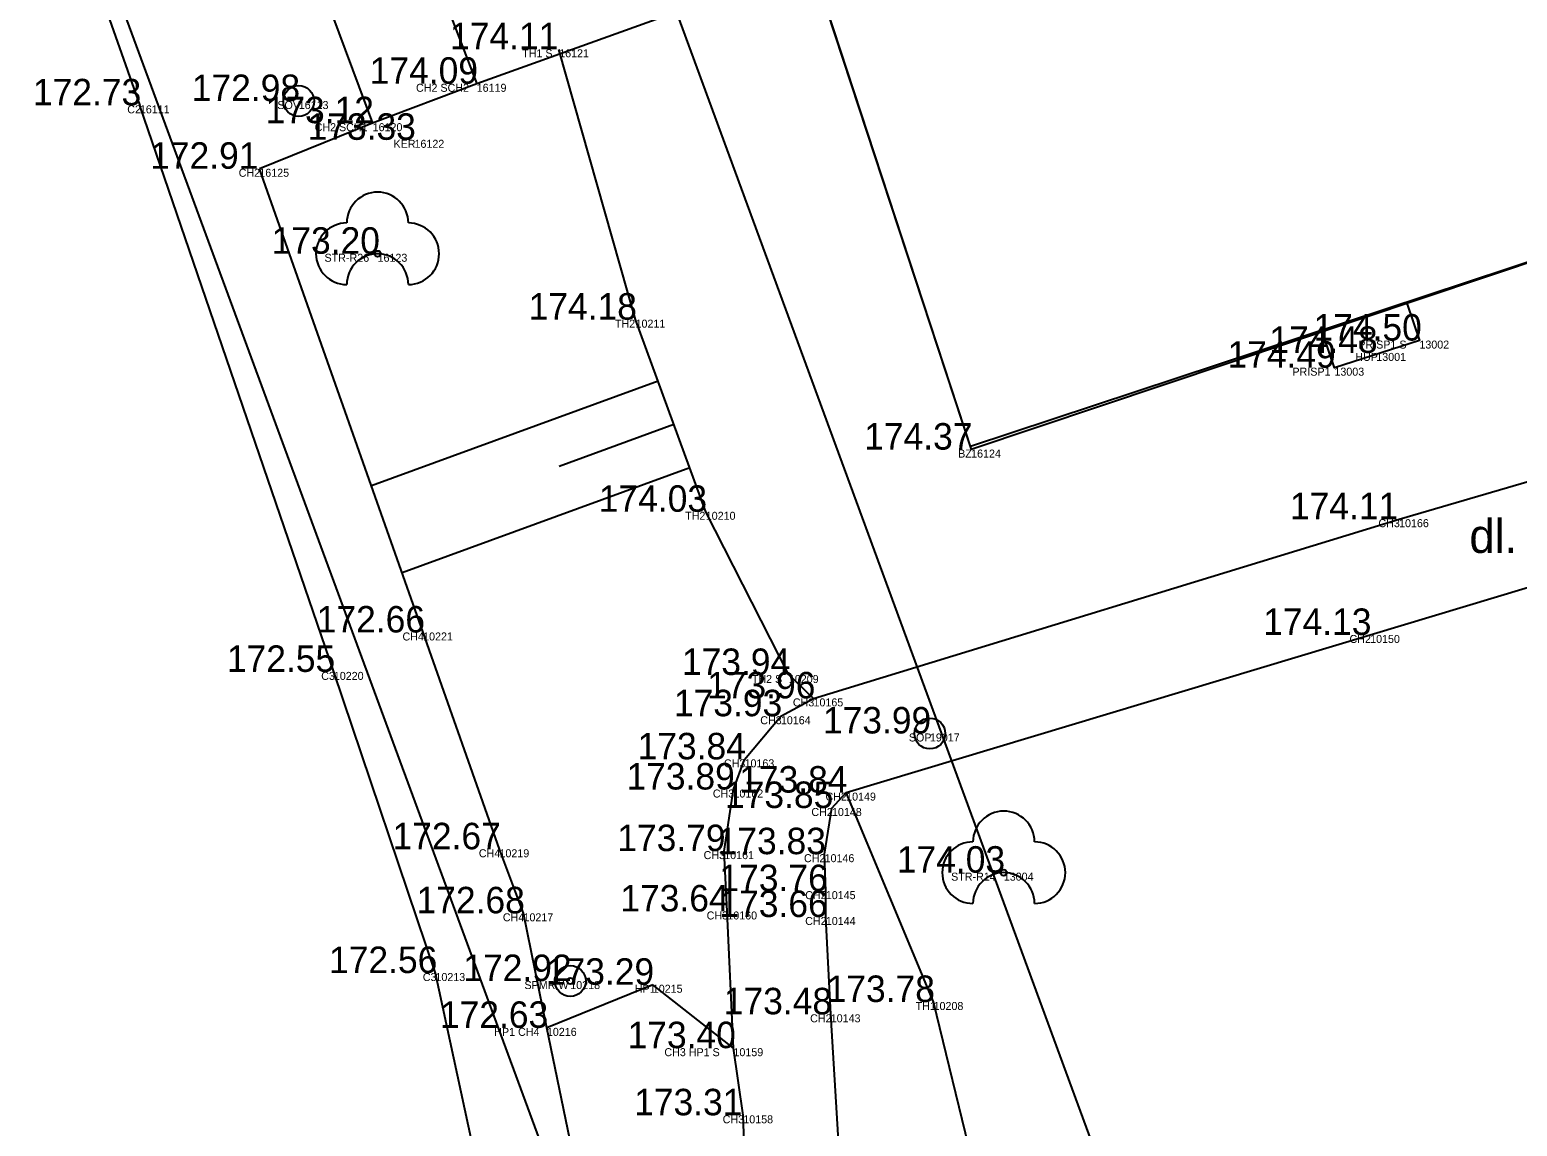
# Model space of a CAD drawing. Extents: x -566117 to -565580, y -1202428 to -1201938.
# Drawn here: x -565717.74 to -565693.58, y -1202279.21 to -1202261.4 of the extents above; entities that cross this region are included whole.
import ezdxf

# ---------------------------------------------------------------- set-up
doc = ezdxf.new("R2010")
doc.units = 0
for name, color, linetype in [('(Construction', 7, 'Continuous'), ('(Construction)', 7, 'Continuous'), ('_0', 7, 'Continuous'), ('Bod', 7, 'Continuous'), ('BUOVY_NEMĚŘ', 7, 'Continuous'), ('Implicitní', 7, 'Continuous'), ('Katastr', 7, 'Continuous'), ('Kod', 7, 'Continuous'), ('Plin', 7, 'Continuous'), ('POMOC_POPIS', 7, 'Continuous'), ('Voda', 7, 'Continuous'), ('Výška', 7, 'Continuous'), ('ZELEŇ', 7, 'Continuous'), ('Zpevněné plohy', 7, 'Continuous'), ('Číslo', 7, 'Continuous')]:
    doc.layers.add(name, color=color, linetype=linetype)

# ---------------------------------------------------------------- blocks, each defined once
blk = doc.blocks.new('A$C69D74C1E')
at = {"layer": 'Katastr'}
blk.add_line((368.8, -222.87), (339.73, -143.82), dxfattribs=at)
for points in [[(368.77, -177.96), (368.86, -178.22), (367.71, -178.59), (369.24, -183.29), (370.39, -182.92), (370.48, -183.21), (369.33, -183.59), (371.67, -190.73), (372.82, -190.35), (372.92, -190.65), (371.77, -191.03), (373.32, -195.81), (374.47, -195.43), (374.57, -195.73), (362.47, -199.73), (360.01, -192.25), (358.63, -192.71), (357.73, -189.97), (359.12, -189.52), (356.64, -181.99), (357.79, -181.61)], [(351.14, -221.23), (358.28, -218.6), (344.09, -180.12), (336.92, -182.75)]]:
    blk.add_lwpolyline(points, dxfattribs=at)
blk = doc.blocks.new('SP')
at = {"layer": 'Plin'}
blk.add_circle((0, 0), 0.25, dxfattribs=at)
blk = doc.blocks.new('SPMR')
at = {"layer": '_0'}
for radius in [0.25, 0.05]:
    blk.add_circle((0, 0), radius, dxfattribs=at)
blk = doc.blocks.new('SV')
at = {"layer": 'Voda'}
blk.add_circle((0, 0), 0.25, dxfattribs=at)
blk = doc.blocks.new('STROM')
at = {"layer": 'ZELEŇ'}
blk.add_circle((0, 0), 0.05, dxfattribs=at)
for centre, start, end in [((0, 0.5), 0, 180), ((-0.5, 0), 90, 270), ((0.5, 0), 270, 90), ((0, -0.5), 0, 180)]:
    blk.add_arc(centre, 0.5, start, end, dxfattribs=at)
blk = doc.blocks.new('POINT_DISPLAY')
at = {"layer": 'Implicitní'}
blk.add_line((0, 0), (0, 0), dxfattribs=at)

msp = doc.modelspace()

# ---------------------------------------------------------------- linework, layer by layer
at = {"layer": '(Construction'}
for p, q in [((-565707.535, -1202267.108), (-565712.191, -1202268.809)), ((-565707.278, -1202267.812), (-565709.143, -1202268.494)), ((-565707.021, -1202268.517), (-565711.691, -1202270.224))]:
    msp.add_line(p, q, dxfattribs=at)
at = {"layer": '(Construction)'}
msp.add_line((-565690.36, -1202264.17), (-565702.45, -1202268.22), dxfattribs=at)
at = {"layer": '_0'}
msp.add_lwpolyline([(-565695.37, -1202265.86), (-565695.17, -1202266.45), (-565696.55, -1202266.89), (-565696.745, -1202266.319)], dxfattribs=at)
at = {"layer": 'BUOVY_NEMĚŘ'}
msp.add_lwpolyline([(-565708.29, -1202250.47), (-565705.81, -1202257.96), (-565707.2, -1202258.41), (-565706.3, -1202261.15), (-565704.92, -1202260.69), (-565702.45, -1202268.22)], dxfattribs=at)
at = {"layer": 'ZELEŇ'}
for p, q in [((-565707.62, -1202276.91), (-565709.34, -1202277.61)), ((-565706.31, -1202277.94), (-565707.62, -1202276.91))]:
    msp.add_line(p, q, dxfattribs=at)
at = {"layer": 'Zpevněné plohy'}
for p, q in [((-565711.33, -1202260.05), (-565710.48, -1202262.28)), ((-565713.02, -1202260.65), (-565712.17, -1202262.92)), ((-565706.485, -1202260.845), (-565710.48, -1202262.28)), ((-565710.48, -1202262.28), (-565712.17, -1202262.92)), ((-565712.17, -1202262.92), (-565714.01, -1202263.66)), ((-565705.54, -1202272.55), (-565705.01, -1202272.26)), ((-565706.13, -1202273.25), (-565705.54, -1202272.55)), ((-565706.31, -1202273.74), (-565706.13, -1202273.25)), ((-565706.46, -1202274.74), (-565706.31, -1202273.74)), ((-565704.71, -1202274.04), (-565704.48, -1202273.79)), ((-565704.83, -1202274.79), (-565704.71, -1202274.04)), ((-565709.72, -1202275.75), (-565710.11, -1202274.71)), ((-565706.41, -1202275.72), (-565706.46, -1202274.74)), ((-565704.81, -1202275.39), (-565704.83, -1202274.79)), ((-565704.81, -1202275.81), (-565704.81, -1202275.39)), ((-565706.31, -1202277.94), (-565706.41, -1202275.72)), ((-565709.34, -1202277.61), (-565709.72, -1202275.75)), ((-565704.73, -1202277.39), (-565704.81, -1202275.81)), ((-565709.73, -1202283.29), (-565711.15, -1202276.72)), ((-565708.23, -1202283), (-565709.34, -1202277.61)), ((-565706.15, -1202279.03), (-565706.31, -1202277.94)), ((-565706.04, -1202282.23), (-565706.15, -1202279.03))]:
    msp.add_line(p, q, dxfattribs=at)
for points in [[(-565727.88, -1202228.65), (-565721.92, -1202245.71), (-565715.95, -1202262.63)], [(-565706.76, -1202269.23), (-565707.9, -1202266.11), (-565709.144, -1202261.724)], [(-565711.15, -1202276.72), (-565712.8, -1202271.83), (-565715.95, -1202262.63)], [(-565710.11, -1202274.71), (-565711.35, -1202271.19), (-565714.01, -1202263.66)], [(-565705.01, -1202272.26), (-565695.5, -1202269.35), (-565686.78, -1202266.8)], [(-565704.48, -1202273.79), (-565695.97, -1202271.23), (-565686.35, -1202268.33)], [(-565705.01, -1202272.26), (-565705.41, -1202271.88), (-565706.76, -1202269.23)], [(-565702.44, -1202279.74), (-565703.06, -1202277.19), (-565704.48, -1202273.79)], [(-565704.44, -1202282.75), (-565704.47, -1202281.67), (-565704.73, -1202277.39)]]:
    msp.add_lwpolyline(points, dxfattribs=at)

# ---------------------------------------------------------------- block references
at = {"layer": '_0'}
msp.add_blockref('SPMR', (-565708.96, -1202276.85), dxfattribs=at)
at = {"layer": 'Bod'}
for p in [(-565709.14, -1202261.72), (-565710.48, -1202262.28), (-565715.95, -1202262.63), (-565713.37, -1202262.56), (-565712.17, -1202262.92), (-565711.49, -1202263.19), (-565714.01, -1202263.66), (-565712.09, -1202265.04), (-565707.9, -1202266.11), (-565695.17, -1202266.45), (-565695.87, -1202266.65), (-565696.55, -1202266.89), (-565702.45, -1202268.22), (-565706.76, -1202269.23), (-565695.5, -1202269.35), (-565711.35, -1202271.19), (-565695.97, -1202271.23), (-565712.8, -1202271.83), (-565705.41, -1202271.88), (-565705.01, -1202272.26), (-565705.54, -1202272.55), (-565703.12, -1202272.83), (-565706.13, -1202273.25), (-565706.31, -1202273.74), (-565704.48, -1202273.79), (-565704.71, -1202274.04), (-565710.11, -1202274.71), (-565706.46, -1202274.74), (-565704.83, -1202274.79), (-565701.92, -1202275.09), (-565704.81, -1202275.39), (-565706.41, -1202275.72), (-565709.72, -1202275.75), (-565704.81, -1202275.81), (-565711.15, -1202276.72), (-565708.96, -1202276.85), (-565707.62, -1202276.91), (-565704.73, -1202277.39), (-565703.06, -1202277.19), (-565709.34, -1202277.61), (-565706.31, -1202277.94), (-565706.15, -1202279.03)]:
    msp.add_blockref('POINT_DISPLAY', p, dxfattribs=at)
at = {"layer": 'Implicitní'}
msp.add_blockref('A$C69D74C1E', (-566064.93, -1202068.44), dxfattribs=at)
at = {"layer": 'Plin'}
msp.add_blockref('SP', (-565703.12, -1202272.83), dxfattribs=at)
at = {"layer": 'Voda'}
msp.add_blockref('SV', (-565713.37, -1202262.56), dxfattribs=at)
at = {"layer": 'ZELEŇ'}
for p in [(-565712.09, -1202265.04), (-565701.92, -1202275.09)]:
    msp.add_blockref('STROM', p, dxfattribs=at)

# ---------------------------------------------------------------- texts
at = {"layer": 'Kod'}
for s, p in [('TH1 S', (-565709.742, -1202261.85)), ('CH2 SCH2', (-565711.465, -1202262.41)), ('C2', (-565716.155, -1202262.76)), ('SOV', (-565713.717, -1202262.69)), ('CH2 SCH1', (-565713.112, -1202263.05)), ('KER', (-565711.831, -1202263.32)), ('CH2', (-565714.345, -1202263.79)), ('STR-R26', (-565712.951, -1202265.17)), ('TH2', (-565708.235, -1202266.24)), ('PRISP1 S', (-565696.162, -1202266.58)), ('HUP', (-565696.211, -1202266.78)), ('PRISP1', (-565697.232, -1202267.02)), ('BZ', (-565702.661, -1202268.35)), ('TH2', (-565707.095, -1202269.36)), ('CH3', (-565695.835, -1202269.48)), ('CH4', (-565711.685, -1202271.32)), ('CH2', (-565696.305, -1202271.36)), ('C3', (-565713.005, -1202271.96)), ('TH2 S', (-565706.012, -1202272.01)), ('CH3', (-565705.345, -1202272.39)), ('CH3', (-565705.875, -1202272.68)), ('SOP', (-565703.461, -1202272.96)), ('CH3', (-565706.465, -1202273.38)), ('CH3', (-565706.645, -1202273.87)), ('CH2', (-565704.815, -1202273.92)), ('CH2', (-565705.045, -1202274.17)), ('CH4', (-565710.445, -1202274.84)), ('CH3', (-565706.795, -1202274.87)), ('CH2', (-565705.165, -1202274.92)), ('STR-R14', (-565702.775, -1202275.22)), ('CH2', (-565705.145, -1202275.52)), ('CH3', (-565706.745, -1202275.85)), ('CH4', (-565710.055, -1202275.88)), ('CH2', (-565705.145, -1202275.94)), ('C3', (-565711.355, -1202276.85)), ('SPMR W', (-565709.704, -1202276.98)), ('HP1', (-565707.912, -1202277.04)), ('CH2', (-565705.065, -1202277.52)), ('TH1', (-565703.352, -1202277.32)), ('HP1 CH4', (-565710.195, -1202277.74)), ('CH3 HP1 S', (-565707.432, -1202278.07)), ('CH3', (-565706.485, -1202279.16))]:
    msp.add_text(s, height=0.13, dxfattribs=at).set_placement(p)
at = {"layer": 'POMOC_POPIS'}
msp.add_text('dl.', height=0.55, dxfattribs=at).set_placement((-565694.358, -1202269.898))
at = {"layer": 'Výška'}
for s, p in [('174.11 ', (-565710.913, -1202261.72)), ('174.09 ', (-565712.217, -1202262.28)), ('172.98 ', (-565715.107, -1202262.56)), ('172.73 ', (-565717.687, -1202262.63)), ('173.12 ', (-565713.907, -1202262.92)), ('173.33 ', (-565713.227, -1202263.19)), ('172.91 ', (-565715.783, -1202263.66)), ('173.20 ', (-565713.81, -1202265.04)), ('174.18 ', (-565709.637, -1202266.11)), ('174.50 ', (-565696.89, -1202266.45)), ('174.48 ', (-565697.607, -1202266.65)), ('174.49 ', (-565698.287, -1202266.89)), ('174.37 ', (-565704.187, -1202268.22)), ('174.03 ', (-565708.497, -1202269.23)), ('174.11 ', (-565697.273, -1202269.35)), ('172.66 ', (-565713.078, -1202271.19)), ('174.13 ', (-565697.707, -1202271.23)), ('172.55 ', (-565714.537, -1202271.83)), ('173.94 ', (-565707.147, -1202271.88)), ('173.96 ', (-565706.738, -1202272.26)), ('173.93 ', (-565707.277, -1202272.55)), ('173.99 ', (-565704.857, -1202272.83)), ('173.84 ', (-565707.867, -1202273.25)), ('173.89 ', (-565708.047, -1202273.74)), ('173.84 ', (-565706.217, -1202273.79)), ('173.85 ', (-565706.447, -1202274.04)), ('172.67 ', (-565711.847, -1202274.71)), ('173.79 ', (-565708.197, -1202274.74)), ('173.83 ', (-565706.567, -1202274.79)), ('174.03 ', (-565703.657, -1202275.09)), ('173.76 ', (-565706.538, -1202275.39)), ('172.68 ', (-565711.457, -1202275.75)), ('173.64 ', (-565708.147, -1202275.72)), ('173.66 ', (-565706.538, -1202275.81)), ('172.56 ', (-565712.878, -1202276.72)), ('172.92 ', (-565710.697, -1202276.85)), ('173.29 ', (-565709.357, -1202276.91)), ('173.78 ', (-565704.797, -1202277.19)), ('173.48 ', (-565706.467, -1202277.39)), ('172.63 ', (-565711.077, -1202277.61)), ('173.40 ', (-565708.03, -1202277.94)), ('173.31 ', (-565707.923, -1202279.03))]:
    msp.add_text(s, height=0.43, dxfattribs=at).set_placement(p)
at = {"layer": 'Číslo'}
for s, p in [('16121', (-565709.14, -1202261.85)), ('16119', (-565710.48, -1202262.41)), ('16111', (-565715.95, -1202262.76)), ('16113', (-565713.37, -1202262.69)), ('16120', (-565712.17, -1202263.05)), ('16122', (-565711.49, -1202263.32)), ('16125', (-565714.01, -1202263.79)), ('16123', (-565712.09, -1202265.17)), ('10211', (-565707.9, -1202266.24)), ('13002', (-565695.17, -1202266.58)), ('13001', (-565695.87, -1202266.78)), ('13003', (-565696.55, -1202267.02)), ('16124', (-565702.45, -1202268.35)), ('10210', (-565706.76, -1202269.36)), ('10166', (-565695.5, -1202269.48)), ('10221', (-565711.35, -1202271.32)), ('10150', (-565695.97, -1202271.36)), ('10220', (-565712.8, -1202271.96)), ('10209', (-565705.41, -1202272.01)), ('10165', (-565705.01, -1202272.39)), ('10164', (-565705.54, -1202272.68)), ('19017', (-565703.12, -1202272.96)), ('10163', (-565706.13, -1202273.38)), ('10162', (-565706.31, -1202273.87)), ('10149', (-565704.48, -1202273.92)), ('10148', (-565704.71, -1202274.17)), ('10219', (-565710.11, -1202274.84)), ('10161', (-565706.46, -1202274.87)), ('10146', (-565704.83, -1202274.92)), ('13004', (-565701.92, -1202275.22)), ('10145', (-565704.81, -1202275.52)), ('10160', (-565706.41, -1202275.85)), ('10217', (-565709.72, -1202275.88)), ('10144', (-565704.81, -1202275.94)), ('10213', (-565711.15, -1202276.85)), ('10218', (-565708.96, -1202276.98)), ('10215', (-565707.62, -1202277.04)), ('10143', (-565704.73, -1202277.52)), ('10208', (-565703.06, -1202277.32)), ('10216', (-565709.34, -1202277.74)), ('10159', (-565706.31, -1202278.07)), ('10158', (-565706.15, -1202279.16))]:
    msp.add_text(s, height=0.13, dxfattribs=at).set_placement(p)

doc.saveas('drawing.dxf')
